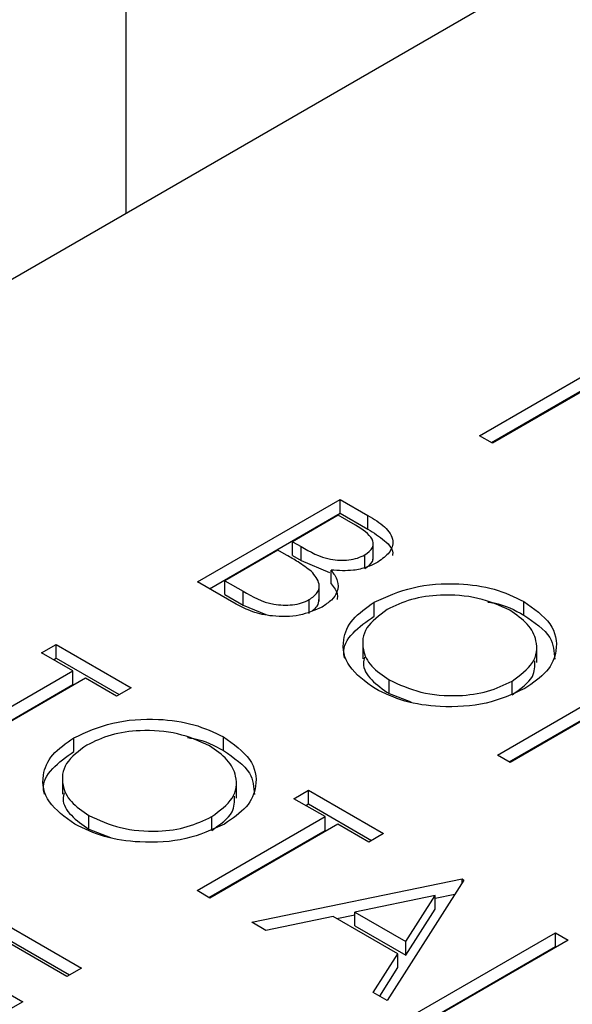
# Model space of a CAD drawing. Header units: inches. Extents: x 1802 to 2468, y -253 to -72.
# Tile 457 of 570: x 2221.305 to 2221.634, y -87.266 to -86.681. Entities that reach past the tile are written whole.
import ezdxf

# ---------------------------------------------------------------- set-up
doc = ezdxf.new("R2010")
doc.units = ezdxf.units.IN
doc.header["$LTSCALE"] = 0.5
doc.header["$MEASUREMENT"] = 0
doc.layers.add('DST-M-S', color=53, linetype='Continuous')

msp = doc.modelspace()

# ---------------------------------------------------------------- linework, layer by layer
at = {"layer": 'DST-M-S', "linetype": 'Continuous', "lineweight": 25}
for p, q in [((2221.36843, -85.94683), (2221.36843, -86.7959)), ((2222.10382, -86.37136), (2220.68961, -87.18777)), ((2221.57895, -86.92781), (2221.6551, -86.88385)), ((2221.58602, -86.9319), (2221.6551, -86.89202)), ((2221.66272, -86.88825), (2221.58657, -86.93221)), ((2221.58657, -86.93221), (2221.57895, -86.92781)), ((2221.41115, -87.01464), (2221.496, -86.96565)), ((2221.496, -86.96565), (2221.51256, -86.97521)), ((2221.496, -86.97382), (2221.496, -86.96565)), ((2221.41822, -87.01872), (2221.496, -86.97382)), ((2221.49491, -86.97507), (2221.46772, -86.99077)), ((2221.50525, -86.98104), (2221.49491, -86.97507)), ((2221.496, -86.97382), (2221.51256, -86.98337)), ((2221.51256, -86.98337), (2221.51256, -86.97521)), ((2221.46772, -86.99077), (2221.47283, -86.99373)), ((2221.46772, -86.99894), (2221.46772, -86.99077)), ((2221.51571, -87.00131), (2221.51571, -86.9911)), ((2221.45902, -86.9958), (2221.42747, -87.01401)), ((2221.46406, -86.99871), (2221.45902, -86.9958)), ((2221.47283, -87.00189), (2221.47283, -86.99373)), ((2221.46772, -86.99894), (2221.47283, -87.00189)), ((2221.47283, -87.00189), (2221.48968, -87.00905)), ((2221.51072, -87.00677), (2221.51072, -86.9986)), ((2221.49063, -87.01583), (2221.49063, -87.00767)), ((2221.4341, -87.02788), (2221.41115, -87.01464)), ((2221.42747, -87.01401), (2221.43831, -87.02027)), ((2221.42747, -87.02217), (2221.42747, -87.01401)), ((2221.48354, -87.02609), (2221.48354, -87.01589)), ((2221.43831, -87.02843), (2221.43831, -87.02027)), ((2221.42747, -87.02217), (2221.43831, -87.02843)), ((2221.47766, -87.03339), (2221.47766, -87.02522)), ((2221.5163, -87.03495), (2221.5163, -87.02678)), ((2221.60533, -87.03442), (2221.60533, -87.02625)), ((2221.43831, -87.02843), (2221.45177, -87.03407)), ((2221.50947, -87.05019), (2221.50947, -87.0604)), ((2221.31841, -87.05687), (2221.32711, -87.05185)), ((2221.3369, -87.06755), (2221.31841, -87.05687)), ((2221.32711, -87.05185), (2221.37171, -87.07759)), ((2221.32711, -87.06001), (2221.32711, -87.05185)), ((2221.61299, -87.06266), (2221.61299, -87.05246)), ((2221.32548, -87.06095), (2221.32711, -87.06001)), ((2221.32711, -87.06001), (2221.36464, -87.08168)), ((2221.26075, -87.11151), (2221.3369, -87.06755)), ((2221.3369, -87.07571), (2221.3369, -87.06755)), ((2221.34452, -87.07194), (2221.26837, -87.1159)), ((2221.36301, -87.08262), (2221.34452, -87.07194)), ((2221.5252, -87.08111), (2221.5252, -87.07294)), ((2221.58956, -87.11763), (2221.66571, -87.07367)), ((2221.59831, -87.0818), (2221.59831, -87.07364)), ((2221.26783, -87.11559), (2221.3369, -87.07571)), ((2221.37171, -87.07759), (2221.36301, -87.08262)), ((2221.67332, -87.07806), (2221.59717, -87.12203)), ((2221.5252, -87.08111), (2221.53812, -87.08604)), ((2221.59663, -87.12171), (2221.66571, -87.08183)), ((2221.33762, -87.11549), (2221.33762, -87.10733)), ((2221.42665, -87.11496), (2221.42665, -87.1068)), ((2221.59717, -87.12203), (2221.58956, -87.11763)), ((2221.33079, -87.13073), (2221.33079, -87.14094)), ((2221.43431, -87.1432), (2221.43431, -87.133)), ((2221.46853, -87.14353), (2221.47724, -87.13851)), ((2221.47724, -87.13851), (2221.52184, -87.16426)), ((2221.47724, -87.14668), (2221.47724, -87.13851)), ((2221.48703, -87.15421), (2221.46853, -87.14353)), ((2221.47561, -87.14762), (2221.47724, -87.14668)), ((2221.47724, -87.14668), (2221.51477, -87.16834)), ((2221.34652, -87.16165), (2221.34652, -87.15348)), ((2221.41088, -87.19817), (2221.48703, -87.15421)), ((2221.41963, -87.16235), (2221.41963, -87.15418)), ((2221.48703, -87.16238), (2221.48703, -87.15421)), ((2221.34652, -87.16165), (2221.35944, -87.16658)), ((2221.41795, -87.20225), (2221.48703, -87.16238)), ((2221.49464, -87.15861), (2221.41849, -87.20257)), ((2221.51314, -87.16928), (2221.49464, -87.15861)), ((2221.52184, -87.16426), (2221.51314, -87.16928)), ((2221.44351, -87.21701), (2221.56862, -87.19126)), ((2221.56862, -87.19126), (2221.5697, -87.19189)), ((2221.56862, -87.1936), (2221.56862, -87.19126)), ((2221.5697, -87.19189), (2221.52401, -87.26348)), ((2221.41849, -87.20257), (2221.41088, -87.19817)), ((2221.55254, -87.20108), (2221.50476, -87.21092)), ((2221.53508, -87.22842), (2221.55254, -87.20108)), ((2221.55254, -87.20274), (2221.56433, -87.20031)), ((2221.55254, -87.20924), (2221.55254, -87.20108)), ((2221.53508, -87.23659), (2221.55254, -87.20924)), ((2221.49192, -87.21356), (2221.45183, -87.22181)), ((2221.53039, -87.23576), (2221.49192, -87.21356)), ((2221.49404, -87.21478), (2221.50476, -87.21257)), ((2221.50476, -87.21092), (2221.53508, -87.22842)), ((2221.50476, -87.21908), (2221.50476, -87.21092)), ((2221.29421, -87.21654), (2221.34207, -87.24417)), ((2221.45183, -87.22181), (2221.44351, -87.21701)), ((2221.50476, -87.21908), (2221.53508, -87.23659)), ((2221.33337, -87.2492), (2221.29312, -87.22596)), ((2221.29421, -87.22471), (2221.335, -87.24826)), ((2221.53924, -87.27228), (2221.6241, -87.22329)), ((2221.6241, -87.22329), (2221.63171, -87.22769)), ((2221.6241, -87.23146), (2221.6241, -87.22329)), ((2221.53508, -87.23659), (2221.53508, -87.22842)), ((2221.54632, -87.27636), (2221.6241, -87.23146)), ((2221.63171, -87.22769), (2221.55556, -87.27165)), ((2221.6241, -87.23146), (2221.62464, -87.23177)), ((2221.51574, -87.2587), (2221.53039, -87.23576)), ((2221.53039, -87.24393), (2221.53039, -87.23576)), ((2221.26701, -87.24103), (2221.30726, -87.26427)), ((2221.34207, -87.24417), (2221.33337, -87.2492)), ((2221.51955, -87.2609), (2221.53039, -87.24393)), ((2221.52401, -87.26348), (2221.51574, -87.2587)), ((2221.30726, -87.26427), (2221.29856, -87.26929))]:
    msp.add_line(p, q, dxfattribs=at)
for points, knots in [([(2221.51256, -86.97521), (2221.51612, -86.97735), (2221.52319, -86.98162), (2221.52844, -86.98964), (2221.52607, -86.99743), (2221.52102, -87.00108), (2221.51849, -87.00291)], [0, 0, 0, 0, 0.281317, 0.559922, 0.779935, 1, 1, 1, 1]), ([(2221.51072, -86.9986), (2221.51256, -86.99725), (2221.51533, -86.99523), (2221.51589, -86.99181), (2221.51444, -86.98679), (2221.50933, -86.98359), (2221.50525, -86.98104)], [0, 0, 0, 0, 0.249284, 0.374925, 0.500645, 1, 1, 1, 1]), ([(2221.51256, -86.98337), (2221.51596, -86.98551), (2221.52274, -86.98975), (2221.52818, -86.9958), (2221.52716, -86.99886), (2221.5271, -86.99905)], [0, 0, 0, 0, 0.486765, 0.968835, 1, 1, 1, 1]), ([(2221.47283, -86.99373), (2221.47818, -86.99679), (2221.48486, -87.00063), (2221.49573, -87.00194), (2221.50124, -87.00171), (2221.50653, -87.00066), (2221.50932, -86.99929), (2221.51072, -86.9986)], [0, 0, 0, 0, 0.498607, 0.624009, 0.749401, 0.874736, 1, 1, 1, 1]), ([(2221.47894, -87.00845), (2221.47635, -87.00654), (2221.47173, -87.00312), (2221.46641, -87.00006), (2221.46406, -86.99871)], [0, 0, 0, 0, 0.559734, 1, 1, 1, 1]), ([(2221.51849, -87.00291), (2221.51634, -87.00398), (2221.51205, -87.00613), (2221.50245, -87.00844), (2221.49511, -87.00796), (2221.49063, -87.00767)], [0, 0, 0, 0, 0.280867, 0.561527, 1, 1, 1, 1]), ([(2221.51072, -87.00677), (2221.51262, -87.00542), (2221.51537, -87.00348), (2221.51558, -87.00103), (2221.51564, -87.00028)], [0, 0, 0, 0, 0.692623, 1, 1, 1, 1]), ([(2221.47766, -87.02522), (2221.47949, -87.02388), (2221.48314, -87.02118), (2221.48429, -87.01485), (2221.48097, -87.01088), (2221.47894, -87.00845)], [0, 0, 0, 0, 0.279944, 0.560429, 1, 1, 1, 1]), ([(2221.49063, -87.00767), (2221.49214, -87.00973), (2221.49516, -87.01385), (2221.49482, -87.02022), (2221.49124, -87.02564), (2221.48726, -87.02829), (2221.48528, -87.02962)], [0, 0, 0, 0, 0.280382, 0.559606, 0.779765, 1, 1, 1, 1]), ([(2221.49063, -87.01583), (2221.49233, -87.01789), (2221.49478, -87.02087), (2221.49436, -87.02409), (2221.49423, -87.02508)], [0, 0, 0, 0, 0.693257, 1, 1, 1, 1]), ([(2221.5163, -87.02678), (2221.52363, -87.02346), (2221.53829, -87.0168), (2221.56481, -87.0149), (2221.58836, -87.01823), (2221.59967, -87.02358), (2221.60533, -87.02625)], [0, 0, 0, 0, 0.279731, 0.559327, 0.77968, 1, 1, 1, 1]), ([(2221.43831, -87.02027), (2221.44386, -87.02347), (2221.45219, -87.02826), (2221.46601, -87.02872), (2221.47329, -87.02735), (2221.4762, -87.02593), (2221.47766, -87.02522)], [0, 0, 0, 0, 0.49936, 0.748736, 0.874399, 1, 1, 1, 1]), ([(2221.47963, -87.03162), (2221.48069, -87.03082), (2221.48325, -87.02891), (2221.48326, -87.02647), (2221.48327, -87.02505)], [0, 0, 0, 0, 0.417996, 1, 1, 1, 1]), ([(2221.51681, -87.07814), (2221.51096, -87.07393), (2221.49927, -87.0655), (2221.49663, -87.05013), (2221.50218, -87.03651), (2221.51159, -87.03003), (2221.5163, -87.02678)], [0, 0, 0, 0, 0.279663, 0.559354, 0.779636, 1, 1, 1, 1]), ([(2221.597, -87.03149), (2221.59095, -87.0288), (2221.57884, -87.02342), (2221.55714, -87.0218), (2221.53778, -87.02451), (2221.52856, -87.02894), (2221.52395, -87.03116)], [0, 0, 0, 0, 0.279627, 0.55935, 0.77963, 1, 1, 1, 1]), ([(2221.58391, -87.02666), (2221.58515, -87.02683), (2221.59346, -87.02797), (2221.59987, -87.03146), (2221.60533, -87.03442)], [0, 0, 0, 0, 0.149262, 1, 1, 1, 1]), ([(2221.60533, -87.02625), (2221.61128, -87.0305), (2221.62318, -87.03898), (2221.62601, -87.05451), (2221.62025, -87.06825), (2221.61069, -87.07478), (2221.60591, -87.07805)], [0, 0, 0, 0, 0.279767, 0.559358, 0.779571, 1, 1, 1, 1]), ([(2221.48528, -87.02962), (2221.48097, -87.03153), (2221.47235, -87.03534), (2221.45665, -87.03559), (2221.44357, -87.03276), (2221.43726, -87.02951), (2221.4341, -87.02788)], [0, 0, 0, 0, 0.2791411, 0.5586537, 0.779059, 1, 1, 1, 1]), ([(2221.52395, -87.03116), (2221.51925, -87.03462), (2221.50985, -87.04155), (2221.50857, -87.05413), (2221.51365, -87.06508), (2221.52135, -87.07032), (2221.5252, -87.07294)], [0, 0, 0, 0, 0.279416, 0.559077, 0.779478, 1, 1, 1, 1]), ([(2221.59831, -87.07364), (2221.60305, -87.07015), (2221.61252, -87.06318), (2221.61388, -87.05048), (2221.60841, -87.03952), (2221.6008, -87.03417), (2221.597, -87.03149)], [0, 0, 0, 0, 0.279468, 0.55887, 0.779516, 1, 1, 1, 1]), ([(2221.49885, -87.06029), (2221.49856, -87.05927), (2221.49711, -87.05413), (2221.50265, -87.04464), (2221.51175, -87.03818), (2221.5163, -87.03495)], [0, 0, 0, 0, 0.108942, 0.554389, 1, 1, 1, 1]), ([(2221.60533, -87.03442), (2221.61154, -87.03865), (2221.62273, -87.04627), (2221.62339, -87.05618), (2221.62368, -87.06059)], [0, 0, 0, 0, 0.554805, 1, 1, 1, 1]), ([(2221.51044, -87.05943), (2221.51015, -87.06065), (2221.50903, -87.06526), (2221.51397, -87.07327), (2221.52146, -87.07849), (2221.5252, -87.08111)], [0, 0, 0, 0, 0.153197, 0.576483, 1, 1, 1, 1]), ([(2221.59831, -87.0818), (2221.60331, -87.07833), (2221.61186, -87.07239), (2221.6119, -87.06476), (2221.61191, -87.06158)], [0, 0, 0, 0, 0.584093, 1, 1, 1, 1]), ([(2221.5252, -87.07294), (2221.53121, -87.0757), (2221.54321, -87.08121), (2221.56498, -87.08305), (2221.58442, -87.08031), (2221.59368, -87.07586), (2221.59831, -87.07364)], [0, 0, 0, 0, 0.27983, 0.559389, 0.779654, 1, 1, 1, 1]), ([(2221.60591, -87.07805), (2221.59858, -87.08142), (2221.58392, -87.08816), (2221.55724, -87.08961), (2221.53364, -87.08634), (2221.52242, -87.08087), (2221.51681, -87.07814)], [0, 0, 0, 0, 0.2796304, 0.5593429, 0.7795972, 1, 1, 1, 1]), ([(2221.33762, -87.10733), (2221.34495, -87.104), (2221.35961, -87.09735), (2221.38613, -87.09544), (2221.40968, -87.09877), (2221.42099, -87.10412), (2221.42665, -87.1068)], [0, 0, 0, 0, 0.279731, 0.559327, 0.77968, 1, 1, 1, 1]), ([(2221.41832, -87.11204), (2221.41227, -87.10935), (2221.40016, -87.10396), (2221.37846, -87.10234), (2221.3591, -87.10505), (2221.34988, -87.10948), (2221.34527, -87.1117)], [0, 0, 0, 0, 0.279627, 0.55935, 0.77963, 1, 1, 1, 1]), ([(2221.33813, -87.15869), (2221.33228, -87.15447), (2221.32059, -87.14604), (2221.31795, -87.13067), (2221.3235, -87.11706), (2221.33291, -87.11057), (2221.33762, -87.10733)], [0, 0, 0, 0, 0.279663, 0.559354, 0.779636, 1, 1, 1, 1]), ([(2221.40523, -87.10721), (2221.40647, -87.10738), (2221.41478, -87.10851), (2221.42119, -87.112), (2221.42665, -87.11496)], [0, 0, 0, 0, 0.149262, 1, 1, 1, 1]), ([(2221.42665, -87.1068), (2221.4326, -87.11104), (2221.4445, -87.11952), (2221.44733, -87.13505), (2221.44157, -87.1488), (2221.43201, -87.15532), (2221.42723, -87.15859)], [0, 0, 0, 0, 0.279767, 0.559358, 0.779571, 1, 1, 1, 1]), ([(2221.32017, -87.14083), (2221.31988, -87.13982), (2221.31843, -87.13467), (2221.32397, -87.12518), (2221.33307, -87.11872), (2221.33762, -87.11549)], [0, 0, 0, 0, 0.108942, 0.554389, 1, 1, 1, 1]), ([(2221.34527, -87.1117), (2221.34057, -87.11516), (2221.33117, -87.12209), (2221.32989, -87.13467), (2221.33497, -87.14562), (2221.34267, -87.15086), (2221.34652, -87.15348)], [0, 0, 0, 0, 0.279416, 0.559077, 0.779478, 1, 1, 1, 1]), ([(2221.41963, -87.15418), (2221.42437, -87.1507), (2221.43384, -87.14372), (2221.4352, -87.13102), (2221.42973, -87.12006), (2221.42212, -87.11471), (2221.41832, -87.11204)], [0, 0, 0, 0, 0.279468, 0.55887, 0.779516, 1, 1, 1, 1]), ([(2221.42665, -87.11496), (2221.43286, -87.11919), (2221.44405, -87.12681), (2221.44471, -87.13672), (2221.445, -87.14113)], [0, 0, 0, 0, 0.554805, 1, 1, 1, 1]), ([(2221.33176, -87.13997), (2221.33147, -87.1412), (2221.33035, -87.1458), (2221.33529, -87.15381), (2221.34278, -87.15904), (2221.34652, -87.16165)], [0, 0, 0, 0, 0.153197, 0.576483, 1, 1, 1, 1]), ([(2221.41963, -87.16235), (2221.42463, -87.15887), (2221.43318, -87.15293), (2221.43321, -87.1453), (2221.43323, -87.14212)], [0, 0, 0, 0, 0.584093, 1, 1, 1, 1]), ([(2221.34652, -87.15348), (2221.35253, -87.15624), (2221.36453, -87.16175), (2221.3863, -87.16359), (2221.40574, -87.16085), (2221.415, -87.1564), (2221.41963, -87.15418)], [0, 0, 0, 0, 0.27983, 0.559389, 0.779654, 1, 1, 1, 1]), ([(2221.42723, -87.15859), (2221.4199, -87.16196), (2221.40524, -87.1687), (2221.37855, -87.17015), (2221.35496, -87.16688), (2221.34374, -87.16142), (2221.33813, -87.15869)], [0, 0, 0, 0, 0.27963, 0.559343, 0.779597, 1, 1, 1, 1])]:
    msp.add_open_spline(points, degree=3, knots=knots, dxfattribs=at)

doc.saveas('drawing.dxf')
